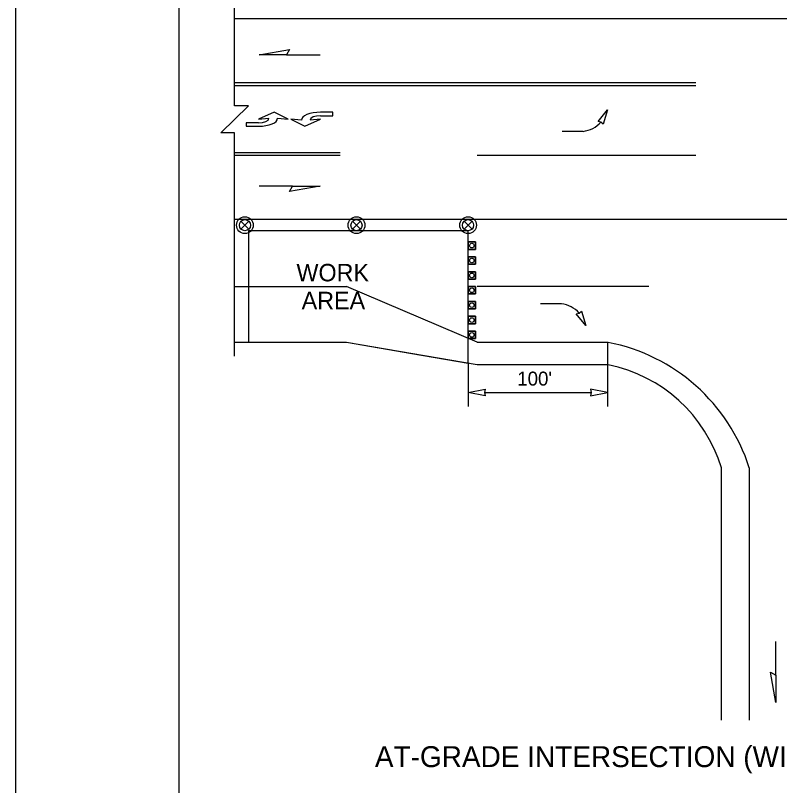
# Model space of a CAD drawing. Extents: x 99958 to 100176, y 99935 to 100011.
# Drawn here: x 100139.062 to 100143.446, y 100001.53 to 100005.948 of the extents above; entities that cross this region are included whole.
import ezdxf

# ---------------------------------------------------------------- set-up
doc = ezdxf.new("R2010")
doc.units = 0
for name, color, linetype in [('RD_ED_ShoulderPavedEdge', 7, 'Continuous'), ('RD_MK_LineEdgeWhite', 7, 'Continuous'), ('RD_MK_LineEdgeYellow', 7, 'Continuous'), ('RD_MK_LineLane', 7, 'Continuous'), ('RD_MK_LineTwoWayLtTurn', 7, 'Continuous'), ('SH_DE_DetailHeading2Text', 7, 'Continuous'), ('SH_GI_PlotLimits', 7, 'Continuous'), ('SH_GI_SheetBorder', 7, 'Continuous'), ('TR_WZ_ArrowLeftStrRightTurn', 7, 'Continuous'), ('TR_WZ_TrafficCone', 7, 'Continuous'), ('TR_WZ_TrafficSafetyDrum', 7, 'Continuous'), ('TR_WZ_WorkAreaLabel', 7, 'Continuous'), ('TR_WZ_WorkZoneDetails', 7, 'Continuous'), ('TR_WZ_WorkZoneTextCurrent', 7, 'Continuous')]:
    doc.layers.add(name, color=color, linetype=linetype)

msp = doc.modelspace()

# ---------------------------------------------------------------- linework, layer by layer
at = {"layer": 'RD_ED_ShoulderPavedEdge'}
for p, q in [((100140.32, 100004.0725), (100140.9619, 100004.0725)), ((100140.9619, 100004.0725), (100141.7119, 100003.9445)), ((100141.7119, 100003.9445), (100142.4619, 100003.9445))]:
    msp.add_line(p, q, dxfattribs=at)
msp.add_lwpolyline([(100143.1119, 100001.9059), (100143.1119, 100003.3525)], dxfattribs=at)
msp.add_arc((100142.2915, 100003.1044), 0.8571, 16.8187, 78.5287, dxfattribs=at)
at = {"layer": 'RD_MK_LineEdgeWhite'}
msp.add_line((100143.2719, 100003.3525), (100143.2719, 100001.9059), dxfattribs=at)
msp.add_arc((100142.257, 100003.0262), 1.0661, 17.8172, 78.9158, dxfattribs=at)
at = {"layer": 'RD_MK_LineEdgeYellow'}
for p, q in [((100140.32, 100004.3925), (100140.9619, 100004.3925)), ((100141.7119, 100004.0725), (100142.4619, 100004.0725))]:
    msp.add_line(p, q, dxfattribs=at)
at = {"layer": 'RD_MK_LineLane'}
for points in [[(100147.555, 100005.9284), (100140.32, 100005.9284)], [(100142.9653, 100005.1444), (100141.7119, 100005.1444)], [(100147.555, 100004.7765), (100140.32, 100004.7765)], [(100141.7119, 100004.0725), (100140.9619, 100004.3925)], [(100142.6955, 100004.3925), (100141.7119, 100004.3925)]]:
    msp.add_lwpolyline(points, dxfattribs=at)
at = {"layer": 'RD_MK_LineTwoWayLtTurn'}
for p, q in [((100142.9653, 100005.5604), (100140.32, 100005.5604)), ((100142.9653, 100005.5444), (100140.9244, 100005.5444)), ((100140.9244, 100005.1444), (100140.32, 100005.1444))]:
    msp.add_line(p, q, dxfattribs=at)
for points in [[(100140.9244, 100005.5444), (100140.32, 100005.5444)], [(100140.9244, 100005.1604), (100140.32, 100005.1604)]]:
    msp.add_lwpolyline(points, dxfattribs=at)
at = {"layer": 'SH_GI_PlotLimits'}
msp.add_lwpolyline([(100139.0625, 99999.6875), (100156.0625, 99999.6875), (100156.0625, 100010.6875), (100139.0625, 100010.6875)], close=True, dxfattribs=at)
at = {"layer": 'SH_GI_SheetBorder'}
msp.add_line((100140, 100010.375), (100140, 100000), dxfattribs=at)
at = {"layer": 'TR_WZ_ArrowLeftStrRightTurn'}
for p, q in [((100142.3186, 100005.2827), (100142.1986, 100005.2827)), ((100142.1938, 100004.2942), (100142.0738, 100004.2942))]:
    msp.add_line(p, q, dxfattribs=at)
for points in [[(100142.4588, 100005.4062), (100142.4338, 100005.3243), (100142.4211, 100005.3355), (100142.4047, 100005.3398)], [(100142.3336, 100004.1692), (100142.2798, 100004.2359), (100142.2962, 100004.2402), (100142.309, 100004.2513)]]:
    msp.add_lwpolyline(points, close=True, dxfattribs=at)
for centre, radius, start, end in [((100142.2994, 100005.4458), 0.1642, 276.7058, 317.7833), ((100142.1725, 100004.1297), 0.1658, 41.7524, 82.6149)]:
    msp.add_arc(centre, radius, start, end, dxfattribs=at)
at = {"layer": 'TR_WZ_TrafficCone'}
for points in [[(100141.7016, 100004.6485), (100141.7016, 100004.6058), (100141.6589, 100004.6058), (100141.6589, 100004.6485), (100141.7016, 100004.6485)], [(100141.6589, 100004.6485), (100141.6589, 100004.6058), (100141.7016, 100004.6058), (100141.7016, 100004.6485), (100141.6589, 100004.6485)], [(100141.7016, 100004.5631), (100141.7016, 100004.5205), (100141.6589, 100004.5205), (100141.6589, 100004.5631), (100141.7016, 100004.5631)], [(100141.6589, 100004.5631), (100141.6589, 100004.5205), (100141.7016, 100004.5205), (100141.7016, 100004.5631), (100141.6589, 100004.5631)], [(100141.7016, 100004.4778), (100141.7016, 100004.4351), (100141.6589, 100004.4351), (100141.6589, 100004.4778), (100141.7016, 100004.4778)], [(100141.6589, 100004.4778), (100141.6589, 100004.4351), (100141.7016, 100004.4351), (100141.7016, 100004.4778), (100141.6589, 100004.4778)], [(100141.7016, 100004.3925), (100141.7016, 100004.3498), (100141.6589, 100004.3498), (100141.6589, 100004.3925), (100141.7016, 100004.3925)], [(100141.6589, 100004.3925), (100141.6589, 100004.3498), (100141.7016, 100004.3498), (100141.7016, 100004.3925), (100141.6589, 100004.3925)], [(100141.7016, 100004.3071), (100141.7016, 100004.2645), (100141.6589, 100004.2645), (100141.6589, 100004.3071), (100141.7016, 100004.3071)], [(100141.6589, 100004.3071), (100141.6589, 100004.2645), (100141.7016, 100004.2645), (100141.7016, 100004.3071), (100141.6589, 100004.3071)], [(100141.7016, 100004.2218), (100141.7016, 100004.1791), (100141.6589, 100004.1791), (100141.6589, 100004.2218), (100141.7016, 100004.2218)], [(100141.6589, 100004.2218), (100141.6589, 100004.1791), (100141.7016, 100004.1791), (100141.7016, 100004.2218), (100141.6589, 100004.2218)], [(100141.7016, 100004.1364), (100141.7016, 100004.0938), (100141.6589, 100004.0938), (100141.6589, 100004.1364), (100141.7016, 100004.1364)], [(100141.6589, 100004.1364), (100141.6589, 100004.0938), (100141.7016, 100004.0938), (100141.7016, 100004.1364), (100141.6589, 100004.1364)]]:
    msp.add_lwpolyline(points, dxfattribs=at)
for centre in [(100141.6803, 100004.6271), (100141.6803, 100004.5418), (100141.6803, 100004.4565), (100141.6803, 100004.3711), (100141.6803, 100004.2858), (100141.6803, 100004.2004), (100141.6803, 100004.1151)]:
    msp.add_circle(centre, 0.0133, dxfattribs=at)
at = {"layer": 'TR_WZ_TrafficSafetyDrum'}
for p, q in [((100140.3563, 100004.7671), (100140.4015, 100004.7218)), ((100140.4015, 100004.7671), (100140.3563, 100004.7218)), ((100140.9963, 100004.7671), (100141.0415, 100004.7218)), ((100141.0415, 100004.7671), (100140.9963, 100004.7218)), ((100141.6363, 100004.7671), (100141.6815, 100004.7218)), ((100141.6815, 100004.7671), (100141.6363, 100004.7218))]:
    msp.add_line(p, q, dxfattribs=at)
for centre, radius in [((100140.3789, 100004.7445), 0.048), ((100140.3789, 100004.7445), 0.048), ((100140.3789, 100004.7445), 0.032), ((100141.0189, 100004.7445), 0.048), ((100141.0189, 100004.7445), 0.048), ((100141.0189, 100004.7445), 0.032), ((100141.6589, 100004.7445), 0.048), ((100141.6589, 100004.7445), 0.048), ((100141.6589, 100004.7445), 0.032)]:
    msp.add_circle(centre, radius, dxfattribs=at)
at = {"layer": 'TR_WZ_WorkZoneDetails'}
for p, q in [((100140.6169, 100005.721), (100140.8098, 100005.721)), ((100140.6526, 100004.9685), (100140.4597, 100004.9685)), ((100142.4589, 100004.0725), (100142.4589, 100003.7045)), ((100141.6589, 100003.9535), (100141.6589, 100003.7045)), ((100141.7526, 100003.7845), (100142.3652, 100003.7845)), ((100143.4242, 100002.1631), (100143.4242, 100002.356))]:
    msp.add_line(p, q, dxfattribs=at)
for points in [[(100140.32, 100003.9925), (100140.32, 100005.275), (100140.24, 100005.275), (100140.4, 100005.4299), (100140.32, 100005.4299), (100140.32, 100006.7125)], [(100140.5667, 100005.3574), (100140.6267, 100005.3525), (100140.5467, 100005.3925), (100140.4567, 100005.3525), (100140.5167, 100005.3574)], [(100140.8127, 100005.3724), (100140.8827, 100005.3724), (100140.8827, 100005.3925), (100140.8127, 100005.3924)], [(100140.7027, 100005.3475), (100140.6427, 100005.3524), (100140.7227, 100005.3124), (100140.8127, 100005.3524), (100140.7527, 100005.3475)], [(100140.4567, 100005.3325), (100140.3867, 100005.3325), (100140.3867, 100005.3124), (100140.4567, 100005.3125)]]:
    msp.add_lwpolyline(points, dxfattribs=at)
for points in [[(100140.4597, 100005.721), (100140.6347, 100005.7519), (100140.6169, 100005.721)], [(100140.8098, 100004.9685), (100140.6347, 100004.9376), (100140.6526, 100004.9685)], [(100140.4, 100004.0725), (100140.9619, 100004.0725), (100141.3369, 100004.0085), (100141.6589, 100003.9535), (100141.6589, 100004.0951), (100141.6589, 100004.4038), (100141.6589, 100004.7125), (100141.0295, 100004.7125), (100140.4, 100004.7125)], [(100141.6589, 100003.7845), (100141.7572, 100003.8037), (100141.7526, 100003.7845), (100141.7572, 100003.7652)], [(100142.4589, 100003.7845), (100142.3606, 100003.8037), (100142.3652, 100003.7845), (100142.3606, 100003.7652)], [(100143.4242, 100002.0059), (100143.3933, 100002.181), (100143.4242, 100002.1631)]]:
    msp.add_lwpolyline(points, close=True, dxfattribs=at)
for centre, major_axis, ratio, start_param in [((100140.8127, 100005.3475), (-0.11, 0), 0.40879, 4.712524), ((100140.4567, 100005.3574), (0.06, 0), 0.41611, 4.712518), ((100140.4567, 100005.3574), (0.11, 0), 0.40879, 4.712524), ((100140.8127, 100005.3475), (-0.06, 0), 0.41611, 4.712518)]:
    msp.add_ellipse(centre, major_axis=major_axis, ratio=ratio, start_param=start_param, end_param=6.283185, dxfattribs=at)

# ---------------------------------------------------------------- texts
at = {"layer": 'SH_DE_DetailHeading2Text'}
msp.add_text('AT-GRADE INTERSECTION (WITH TURN LANES): KEPT OPEN', height=0.12, rotation=360, dxfattribs=at).set_placement((100141.1244, 100001.6359))
at = {"layer": 'TR_WZ_WorkAreaLabel'}
for s, p in [('WORK', (100140.6746, 100004.4225)), ('AREA', (100140.7043, 100004.2624))]:
    msp.add_text(s, height=0.1, dxfattribs=at).set_placement(p)
at = {"layer": 'TR_WZ_WorkZoneTextCurrent'}
msp.add_text("100'", height=0.08, dxfattribs=at).set_placement((100141.9411, 100003.8245))

doc.saveas('drawing.dxf')
